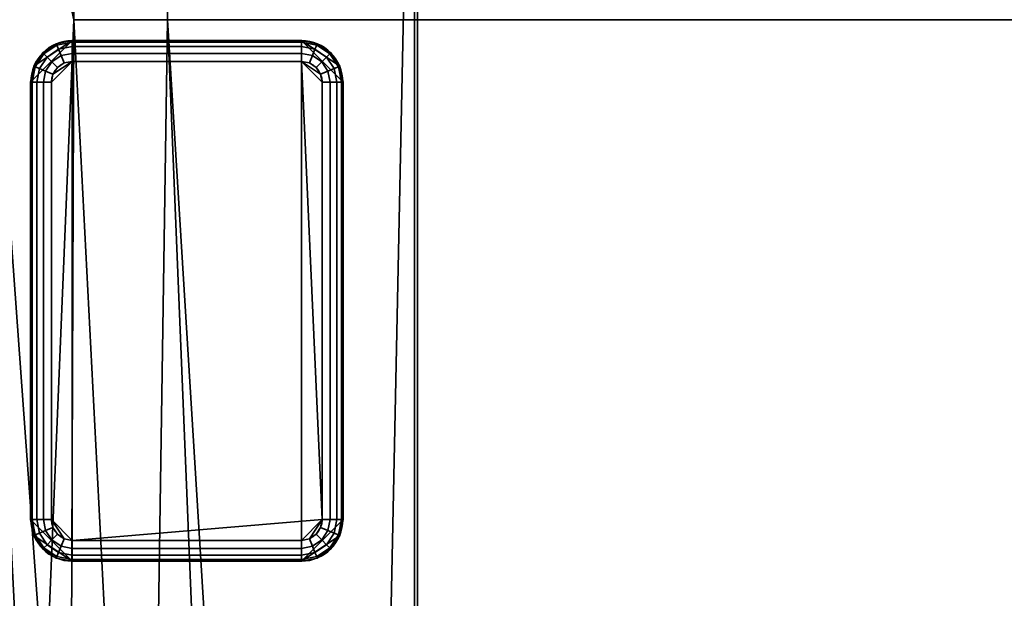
# Model space of a CAD drawing. Header units: millimetres. Extents: x -508 to 6708, y -110 to 248.
# Tile 705 of 1056: x 1134 to 1182, y 175 to 202. Entities that reach past the tile are written whole.
import ezdxf

# ---------------------------------------------------------------- set-up
doc = ezdxf.new("R2010")
doc.units = ezdxf.units.MM
doc.layers.add('151', color=7, linetype='Continuous', true_color=0xffffff)

# ---------------------------------------------------------------- blocks, each defined once
blk = doc.blocks.new('UG_SURFACE_002')
at = {"layer": '151', "color": 252, "linetype": 'Continuous', "lineweight": 35}
for points in [[(2057.5, -5.3, 2215.25), (2057.5, 229.4, 2215.25), (942.5, 229.4, 2215.25), (942.5, -5.3, 2215.25)], [(1092.5, -5.3, 2065.25), (1092.5, 229.4, 2065.25), (1907.5, 229.4, 2065.25), (1907.5, -5.3, 2065.25)]]:
    blk.add_3dface(points, dxfattribs=at)
blk = doc.blocks.new('UG_SURFACE_270')
at = {"layer": '151', "color": 41, "linetype": 'Continuous', "lineweight": 35}
for points in [[(1131.35, 228.15, -4.75), (1139.5, 70, -4.75), (1136.5, 70, -4.75)], [(1131.35, 228.15, -4.75), (1137, 228.15, -4.75), (1137, 202.3, -4.75)], [(1139.5, 70, -4.75), (1131.35, 228.15, -4.75), (1146.5, 18.5, -4.75)], [(1137, 202.3, -4.75), (1146.5, 18.5, -4.75), (1131.35, 228.15, -4.75)], [(1136.5, 70, -4.75), (1136.5, 66.5, -4.75), (1131.35, 66.5, -4.75), (1131.35, 228.15, -4.75)], [(1137, 202.3, 2020.25), (1137, 228.15, 2020.25), (1131.35, 228.15, 2025.9), (1131.35, 66.5, 2025.9)], [(1137, 228.15, 2020.25), (1137, 202.3, 2020.25), (1137, 202.3, -4.75), (1137, 228.15, -4.75)], [(1141.5, 202.3, 2015.75), (1141.5, 228.15, 2015.75), (1141.5, 228.15, -4.75), (1141.5, 202.3, -4.75)], [(1141.5, 202.3, -4.75), (1141.5, 228.15, -4.75), (1153.35, 228.15, -4.75), (1153.35, 10.15, -4.75)], [(1149, 18.5, 2008.25), (1153.35, 228.15, 2003.9), (1141.5, 228.15, 2015.75), (1141.5, 202.3, 2015.75)], [(1149, 18.5, 2008.25), (1149, 10.15, 2008.25), (1153.35, 10.15, 2003.9), (1153.35, 228.15, 2003.9)], [(1153.35, 228.15, 2003.9), (1153.35, 10.15, 2003.9), (1153.35, 10.15, -4.75), (1153.35, 228.15, -4.75)], [(1136.5, 70, 2020.75), (1137, 202.3, 2020.25), (1131.35, 66.5, 2025.9)], [(1141.5, 202.3, 2015.75), (1137, 202.3, 2020.25), (1136.5, 70, 2020.75), (1139.5, 70, 2017.75)], [(1141.5, 202.3, 2015.75), (1141.5, 202.3, -4.75), (1137, 202.3, -4.75), (1137, 202.3, 2020.25)], [(1149, 18.5, -4.75), (1146.5, 18.5, -4.75), (1137, 202.3, -4.75), (1141.5, 202.3, -4.75)], [(1139.5, 70, 2017.75), (1146.5, 18.5, 2010.75), (1149, 18.5, 2008.25), (1141.5, 202.3, 2015.75)], [(1149, 18.5, -4.75), (1141.5, 202.3, -4.75), (1153.35, 10.15, -4.75)]]:
    blk.add_3dface(points, dxfattribs=at)
blk = doc.blocks.new('UG_SURFACE_272')
at = {"layer": '151', "color": 253, "linetype": 'Continuous', "lineweight": 35}
for points in [[(1136.925, 176.3, -4.75), (1136.925, 201.3, -4.75), (1134.925, 199.3, -4.75), (1134.925, 178.3, -4.75)], [(1135.077, 200.065, -4.75), (1134.925, 199.3, -4.75), (1136.925, 201.3, -4.75)], [(1136.925, 201.3, -4.75), (1136.16, 201.148, -4.75), (1135.511, 200.714, -4.75), (1135.077, 200.065, -4.75)], [(1136.16, 201.148, -4.75), (1136.16, 201.148, -6.75), (1135.511, 200.714, -6.75), (1135.511, 200.714, -4.75)], [(1135.511, 200.714, -6.75), (1136.16, 201.148, -6.75), (1136.189, 201.077, -7.133), (1135.565, 200.66, -7.133)], [(1135.565, 200.66, -7.133), (1136.189, 201.077, -7.133), (1136.272, 200.877, -7.457), (1135.718, 200.507, -7.457)], [(1136.925, 201.3, -4.75), (1136.925, 201.3, -6.75), (1136.16, 201.148, -6.75), (1136.16, 201.148, -4.75)], [(1136.16, 201.148, -6.75), (1136.925, 201.3, -6.75), (1136.925, 201.224, -7.133), (1136.189, 201.077, -7.133)], [(1136.189, 201.077, -7.133), (1136.925, 201.224, -7.133), (1136.925, 201.007, -7.457), (1136.272, 200.877, -7.457)], [(1136.272, 200.877, -7.457), (1136.925, 201.007, -7.457), (1136.925, 200.683, -7.674), (1136.396, 200.577, -7.674)], [(1147.925, 201.3, -6.75), (1136.925, 201.3, -6.75), (1136.925, 201.3, -4.75), (1147.925, 201.3, -4.75)], [(1136.925, 176.3, -4.75), (1147.925, 176.3, -4.75), (1147.925, 201.3, -4.75), (1136.925, 201.3, -4.75)], [(1147.925, 201.224, -7.133), (1136.925, 201.224, -7.133), (1136.925, 201.3, -6.75), (1147.925, 201.3, -6.75)], [(1147.925, 201.007, -7.457), (1136.925, 201.007, -7.457), (1136.925, 201.224, -7.133), (1147.925, 201.224, -7.133)], [(1147.925, 200.683, -7.674), (1136.925, 200.683, -7.674), (1136.925, 201.007, -7.457), (1147.925, 201.007, -7.457)], [(1147.925, 201.3, -4.75), (1149.925, 199.3, -4.75), (1149.773, 200.065, -4.75)], [(1149.925, 178.3, -4.75), (1149.925, 199.3, -4.75), (1147.925, 201.3, -4.75), (1147.925, 176.3, -4.75)], [(1149.773, 200.065, -4.75), (1149.339, 200.714, -4.75), (1148.69, 201.148, -4.75), (1147.925, 201.3, -4.75)], [(1148.69, 201.148, -4.75), (1148.69, 201.148, -6.75), (1147.925, 201.3, -6.75), (1147.925, 201.3, -4.75)], [(1147.925, 201.3, -6.75), (1148.69, 201.148, -6.75), (1148.661, 201.077, -7.133), (1147.925, 201.224, -7.133)], [(1147.925, 201.224, -7.133), (1148.661, 201.077, -7.133), (1148.578, 200.877, -7.457), (1147.925, 201.007, -7.457)], [(1147.925, 201.007, -7.457), (1148.578, 200.877, -7.457), (1148.454, 200.577, -7.674), (1147.925, 200.683, -7.674)], [(1148.661, 201.077, -7.133), (1149.285, 200.66, -7.133), (1149.132, 200.507, -7.457), (1148.578, 200.877, -7.457)], [(1148.69, 201.148, -6.75), (1149.339, 200.714, -6.75), (1149.285, 200.66, -7.133), (1148.661, 201.077, -7.133)], [(1149.339, 200.714, -4.75), (1149.339, 200.714, -6.75), (1148.69, 201.148, -6.75), (1148.69, 201.148, -4.75)], [(1135.511, 200.714, -4.75), (1135.511, 200.714, -6.75), (1135.077, 200.065, -6.75), (1135.077, 200.065, -4.75)], [(1135.077, 200.065, -6.75), (1135.511, 200.714, -6.75), (1135.565, 200.66, -7.133), (1135.148, 200.036, -7.133)], [(1135.148, 200.036, -7.133), (1135.565, 200.66, -7.133), (1135.718, 200.507, -7.457), (1135.348, 199.953, -7.457)], [(1135.348, 199.953, -7.457), (1135.718, 200.507, -7.457), (1135.947, 200.278, -7.674), (1135.648, 199.829, -7.674)], [(1135.718, 200.507, -7.457), (1136.272, 200.877, -7.457), (1136.396, 200.577, -7.674), (1135.947, 200.278, -7.674)], [(1135.947, 200.278, -7.674), (1136.396, 200.577, -7.674), (1136.542, 200.224, -7.75), (1136.218, 200.007, -7.75)], [(1136.396, 200.577, -7.674), (1136.925, 200.683, -7.674), (1136.925, 200.3, -7.75), (1136.542, 200.224, -7.75)], [(1147.925, 200.3, -7.75), (1136.925, 200.3, -7.75), (1136.925, 200.683, -7.674), (1147.925, 200.683, -7.674)], [(1147.925, 200.683, -7.674), (1148.454, 200.577, -7.674), (1148.308, 200.224, -7.75), (1147.925, 200.3, -7.75)], [(1148.454, 200.577, -7.674), (1148.903, 200.278, -7.674), (1148.632, 200.007, -7.75), (1148.308, 200.224, -7.75)], [(1148.578, 200.877, -7.457), (1149.132, 200.507, -7.457), (1148.903, 200.278, -7.674), (1148.454, 200.577, -7.674)], [(1149.132, 200.507, -7.457), (1149.502, 199.953, -7.457), (1149.202, 199.829, -7.674), (1148.903, 200.278, -7.674)], [(1149.285, 200.66, -7.133), (1149.702, 200.036, -7.133), (1149.502, 199.953, -7.457), (1149.132, 200.507, -7.457)], [(1149.339, 200.714, -6.75), (1149.773, 200.065, -6.75), (1149.702, 200.036, -7.133), (1149.285, 200.66, -7.133)], [(1149.773, 200.065, -4.75), (1149.773, 200.065, -6.75), (1149.339, 200.714, -6.75), (1149.339, 200.714, -4.75)], [(1135.077, 200.065, -4.75), (1135.077, 200.065, -6.75), (1134.925, 199.3, -6.75), (1134.925, 199.3, -4.75)], [(1134.925, 199.3, -6.75), (1135.077, 200.065, -6.75), (1135.148, 200.036, -7.133), (1135.001, 199.3, -7.133)], [(1135.001, 199.3, -7.133), (1135.148, 200.036, -7.133), (1135.348, 199.953, -7.457), (1135.218, 199.3, -7.457)], [(1135.218, 199.3, -7.457), (1135.348, 199.953, -7.457), (1135.648, 199.829, -7.674), (1135.542, 199.3, -7.674)], [(1135.648, 199.829, -7.674), (1135.947, 200.278, -7.674), (1136.218, 200.007, -7.75), (1136.001, 199.683, -7.75)], [(1136.925, 200.3, -7.75), (1135.925, 199.3, -7.75), (1136.001, 199.683, -7.75)], [(1136.925, 200.3, -7.75), (1136.925, 177.3, -7.75), (1135.925, 178.3, -7.75), (1135.925, 199.3, -7.75)], [(1136.001, 199.683, -7.75), (1136.218, 200.007, -7.75), (1136.542, 200.224, -7.75), (1136.925, 200.3, -7.75)], [(1148.925, 178.3, -7.75), (1136.925, 177.3, -7.75), (1136.925, 200.3, -7.75), (1147.925, 200.3, -7.75)], [(1147.925, 200.3, -7.75), (1148.308, 200.224, -7.75), (1148.632, 200.007, -7.75), (1148.849, 199.683, -7.75)], [(1148.849, 199.683, -7.75), (1148.925, 199.3, -7.75), (1147.925, 200.3, -7.75)], [(1148.925, 199.3, -7.75), (1148.925, 178.3, -7.75), (1147.925, 200.3, -7.75)], [(1148.903, 200.278, -7.674), (1149.202, 199.829, -7.674), (1148.849, 199.683, -7.75), (1148.632, 200.007, -7.75)], [(1149.502, 199.953, -7.457), (1149.632, 199.3, -7.457), (1149.308, 199.3, -7.674), (1149.202, 199.829, -7.674)], [(1149.702, 200.036, -7.133), (1149.849, 199.3, -7.133), (1149.632, 199.3, -7.457), (1149.502, 199.953, -7.457)], [(1149.773, 200.065, -6.75), (1149.925, 199.3, -6.75), (1149.849, 199.3, -7.133), (1149.702, 200.036, -7.133)], [(1149.925, 199.3, -4.75), (1149.925, 199.3, -6.75), (1149.773, 200.065, -6.75), (1149.773, 200.065, -4.75)], [(1135.542, 199.3, -7.674), (1135.648, 199.829, -7.674), (1136.001, 199.683, -7.75), (1135.925, 199.3, -7.75)], [(1149.202, 199.829, -7.674), (1149.308, 199.3, -7.674), (1148.925, 199.3, -7.75), (1148.849, 199.683, -7.75)], [(1134.925, 199.3, -6.75), (1134.925, 178.3, -6.75), (1134.925, 178.3, -4.75), (1134.925, 199.3, -4.75)], [(1135.001, 199.3, -7.133), (1135.001, 178.3, -7.133), (1134.925, 178.3, -6.75), (1134.925, 199.3, -6.75)], [(1135.218, 199.3, -7.457), (1135.218, 178.3, -7.457), (1135.001, 178.3, -7.133), (1135.001, 199.3, -7.133)], [(1135.542, 199.3, -7.674), (1135.542, 178.3, -7.674), (1135.218, 178.3, -7.457), (1135.218, 199.3, -7.457)], [(1135.925, 199.3, -7.75), (1135.925, 178.3, -7.75), (1135.542, 178.3, -7.674), (1135.542, 199.3, -7.674)], [(1148.925, 178.3, -7.75), (1148.925, 199.3, -7.75), (1149.308, 199.3, -7.674), (1149.308, 178.3, -7.674)], [(1149.308, 178.3, -7.674), (1149.308, 199.3, -7.674), (1149.632, 199.3, -7.457), (1149.632, 178.3, -7.457)], [(1149.632, 178.3, -7.457), (1149.632, 199.3, -7.457), (1149.849, 199.3, -7.133), (1149.849, 178.3, -7.133)], [(1149.849, 178.3, -7.133), (1149.849, 199.3, -7.133), (1149.925, 199.3, -6.75), (1149.925, 178.3, -6.75)], [(1149.925, 178.3, -6.75), (1149.925, 199.3, -6.75), (1149.925, 199.3, -4.75), (1149.925, 178.3, -4.75)], [(1134.925, 178.3, -4.75), (1134.925, 178.3, -6.75), (1135.077, 177.535, -6.75), (1135.077, 177.535, -4.75)], [(1135.077, 177.535, -6.75), (1134.925, 178.3, -6.75), (1135.001, 178.3, -7.133), (1135.148, 177.564, -7.133)], [(1136.925, 176.3, -4.75), (1134.925, 178.3, -4.75), (1135.077, 177.535, -4.75)], [(1135.148, 177.564, -7.133), (1135.001, 178.3, -7.133), (1135.218, 178.3, -7.457), (1135.348, 177.647, -7.457)], [(1135.348, 177.647, -7.457), (1135.218, 178.3, -7.457), (1135.542, 178.3, -7.674), (1135.648, 177.771, -7.674)], [(1135.648, 177.771, -7.674), (1135.542, 178.3, -7.674), (1135.925, 178.3, -7.75), (1136.001, 177.917, -7.75)], [(1135.925, 178.3, -7.75), (1136.925, 177.3, -7.75), (1136.542, 177.376, -7.75)], [(1136.542, 177.376, -7.75), (1136.218, 177.593, -7.75), (1136.001, 177.917, -7.75), (1135.925, 178.3, -7.75)], [(1147.925, 177.3, -7.75), (1136.925, 177.3, -7.75), (1148.925, 178.3, -7.75)], [(1149.773, 177.535, -4.75), (1149.925, 178.3, -4.75), (1147.925, 176.3, -4.75)], [(1148.308, 177.376, -7.75), (1147.925, 177.3, -7.75), (1148.925, 178.3, -7.75)], [(1148.925, 178.3, -7.75), (1148.849, 177.917, -7.75), (1148.632, 177.593, -7.75), (1148.308, 177.376, -7.75)], [(1149.308, 178.3, -7.674), (1149.202, 177.771, -7.674), (1148.849, 177.917, -7.75), (1148.925, 178.3, -7.75)], [(1149.632, 178.3, -7.457), (1149.502, 177.647, -7.457), (1149.202, 177.771, -7.674), (1149.308, 178.3, -7.674)], [(1149.849, 178.3, -7.133), (1149.702, 177.564, -7.133), (1149.502, 177.647, -7.457), (1149.632, 178.3, -7.457)], [(1149.925, 178.3, -6.75), (1149.773, 177.535, -6.75), (1149.702, 177.564, -7.133), (1149.849, 178.3, -7.133)], [(1149.773, 177.535, -4.75), (1149.773, 177.535, -6.75), (1149.925, 178.3, -6.75), (1149.925, 178.3, -4.75)], [(1135.718, 177.093, -7.457), (1135.348, 177.647, -7.457), (1135.648, 177.771, -7.674), (1135.947, 177.322, -7.674)], [(1135.947, 177.322, -7.674), (1135.648, 177.771, -7.674), (1136.001, 177.917, -7.75), (1136.218, 177.593, -7.75)], [(1149.202, 177.771, -7.674), (1148.903, 177.322, -7.674), (1148.632, 177.593, -7.75), (1148.849, 177.917, -7.75)], [(1149.502, 177.647, -7.457), (1149.132, 177.093, -7.457), (1148.903, 177.322, -7.674), (1149.202, 177.771, -7.674)], [(1135.511, 176.886, -6.75), (1135.077, 177.535, -6.75), (1135.148, 177.564, -7.133), (1135.565, 176.94, -7.133)], [(1135.077, 177.535, -4.75), (1135.077, 177.535, -6.75), (1135.511, 176.886, -6.75), (1135.511, 176.886, -4.75)], [(1135.077, 177.535, -4.75), (1135.511, 176.886, -4.75), (1136.16, 176.452, -4.75), (1136.925, 176.3, -4.75)], [(1135.565, 176.94, -7.133), (1135.148, 177.564, -7.133), (1135.348, 177.647, -7.457), (1135.718, 177.093, -7.457)], [(1136.272, 176.723, -7.457), (1135.718, 177.093, -7.457), (1135.947, 177.322, -7.674), (1136.396, 177.023, -7.674)], [(1136.396, 177.023, -7.674), (1135.947, 177.322, -7.674), (1136.218, 177.593, -7.75), (1136.542, 177.376, -7.75)], [(1136.925, 176.917, -7.674), (1136.396, 177.023, -7.674), (1136.542, 177.376, -7.75), (1136.925, 177.3, -7.75)], [(1136.925, 177.3, -7.75), (1147.925, 177.3, -7.75), (1147.925, 176.917, -7.674), (1136.925, 176.917, -7.674)], [(1147.925, 176.3, -4.75), (1148.69, 176.452, -4.75), (1149.339, 176.886, -4.75), (1149.773, 177.535, -4.75)], [(1148.454, 177.023, -7.674), (1147.925, 176.917, -7.674), (1147.925, 177.3, -7.75), (1148.308, 177.376, -7.75)], [(1148.903, 177.322, -7.674), (1148.454, 177.023, -7.674), (1148.308, 177.376, -7.75), (1148.632, 177.593, -7.75)], [(1149.132, 177.093, -7.457), (1148.578, 176.723, -7.457), (1148.454, 177.023, -7.674), (1148.903, 177.322, -7.674)], [(1149.702, 177.564, -7.133), (1149.285, 176.94, -7.133), (1149.132, 177.093, -7.457), (1149.502, 177.647, -7.457)], [(1149.773, 177.535, -6.75), (1149.339, 176.886, -6.75), (1149.285, 176.94, -7.133), (1149.702, 177.564, -7.133)], [(1149.339, 176.886, -4.75), (1149.339, 176.886, -6.75), (1149.773, 177.535, -6.75), (1149.773, 177.535, -4.75)], [(1136.16, 176.452, -6.75), (1135.511, 176.886, -6.75), (1135.565, 176.94, -7.133), (1136.189, 176.523, -7.133)], [(1135.511, 176.886, -4.75), (1135.511, 176.886, -6.75), (1136.16, 176.452, -6.75), (1136.16, 176.452, -4.75)], [(1136.189, 176.523, -7.133), (1135.565, 176.94, -7.133), (1135.718, 177.093, -7.457), (1136.272, 176.723, -7.457)], [(1136.925, 176.593, -7.457), (1136.272, 176.723, -7.457), (1136.396, 177.023, -7.674), (1136.925, 176.917, -7.674)], [(1136.925, 176.917, -7.674), (1147.925, 176.917, -7.674), (1147.925, 176.593, -7.457), (1136.925, 176.593, -7.457)], [(1148.578, 176.723, -7.457), (1147.925, 176.593, -7.457), (1147.925, 176.917, -7.674), (1148.454, 177.023, -7.674)], [(1149.285, 176.94, -7.133), (1148.661, 176.523, -7.133), (1148.578, 176.723, -7.457), (1149.132, 177.093, -7.457)], [(1149.339, 176.886, -6.75), (1148.69, 176.452, -6.75), (1148.661, 176.523, -7.133), (1149.285, 176.94, -7.133)], [(1148.69, 176.452, -4.75), (1148.69, 176.452, -6.75), (1149.339, 176.886, -6.75), (1149.339, 176.886, -4.75)], [(1136.925, 176.3, -6.75), (1136.16, 176.452, -6.75), (1136.189, 176.523, -7.133), (1136.925, 176.376, -7.133)], [(1136.16, 176.452, -4.75), (1136.16, 176.452, -6.75), (1136.925, 176.3, -6.75), (1136.925, 176.3, -4.75)], [(1136.925, 176.376, -7.133), (1136.189, 176.523, -7.133), (1136.272, 176.723, -7.457), (1136.925, 176.593, -7.457)], [(1136.925, 176.593, -7.457), (1147.925, 176.593, -7.457), (1147.925, 176.376, -7.133), (1136.925, 176.376, -7.133)], [(1136.925, 176.376, -7.133), (1147.925, 176.376, -7.133), (1147.925, 176.3, -6.75), (1136.925, 176.3, -6.75)], [(1148.661, 176.523, -7.133), (1147.925, 176.376, -7.133), (1147.925, 176.593, -7.457), (1148.578, 176.723, -7.457)], [(1148.69, 176.452, -6.75), (1147.925, 176.3, -6.75), (1147.925, 176.376, -7.133), (1148.661, 176.523, -7.133)], [(1147.925, 176.3, -4.75), (1147.925, 176.3, -6.75), (1148.69, 176.452, -6.75), (1148.69, 176.452, -4.75)], [(1136.925, 176.3, -6.75), (1147.925, 176.3, -6.75), (1147.925, 176.3, -4.75), (1136.925, 176.3, -4.75)]]:
    blk.add_3dface(points, dxfattribs=at)
blk = doc.blocks.new('UG_SURFACE_274')
at = {"layer": '151', "color": 7, "linetype": 'Continuous', "lineweight": 35}
for points in [[(1153.35, 10.15, 2003.9), (1153.35, 228.15, 2003.9), (1153.35, 228.15, -4.75), (1153.35, 10.15, -4.75)], [(1153.5, 228.15, -4.75), (1153.5, 10.15, -4.75), (1153.35, 10.15, -4.75), (1153.35, 228.15, -4.75)], [(1153.35, 228.15, 2003.9), (1153.35, 10.15, 2003.9), (1153.5, 10.15, 2003.75), (1153.5, 228.15, 2003.75)], [(1153.5, 10.15, -4.75), (1153.5, 228.15, -4.75), (1153.5, 228.15, 2003.75), (1153.5, 10.15, 2003.75)]]:
    blk.add_3dface(points, dxfattribs=at)
blk = doc.blocks.new('UG_SURFACE_276')
at = {"layer": '151', "color": 7, "linetype": 'Continuous', "lineweight": 35}
for points in [[(1153.5, 228.15, 2003.75), (1153.5, 10.15, 2003.75), (1153.35, 10.15, 2003.9), (1153.35, 228.15, 2003.9)], [(1846.65, 10.15, 2003.9), (1846.65, 228.15, 2003.9), (1153.35, 228.15, 2003.9), (1153.35, 10.15, 2003.9)], [(1153.5, 10.15, 2003.75), (1153.5, 228.15, 2003.75), (1846.5, 228.15, 2003.75), (1846.5, 10.15, 2003.75)]]:
    blk.add_3dface(points, dxfattribs=at)
blk = doc.blocks.new('UG_SURFACE_277')
at = {"layer": '151', "color": 41, "linetype": 'Continuous', "lineweight": 35}
for points in [[(1131.35, 66.5, 2025.9), (1868.65, 66.5, 2025.9), (1868.65, 228.15, 2025.9), (1131.35, 228.15, 2025.9)], [(1139.5, 70, 2017.75), (1131.35, 228.15, 2025.9), (1146.5, 18.5, 2010.75)], [(1131.35, 228.15, 2025.9), (1137, 228.15, 2020.25), (1137, 202.3, 2020.25)], [(1139.5, 70, 2017.75), (1136.5, 70, 2020.75), (1131.35, 228.15, 2025.9)], [(1137, 202.3, 2020.25), (1146.5, 18.5, 2010.75), (1131.35, 228.15, 2025.9)], [(1136.5, 70, 2020.75), (1136.5, 66.5, 2020.75), (1131.35, 66.5, 2025.9), (1131.35, 228.15, 2025.9)], [(1863, 228.15, 2020.25), (1863, 202.3, 2020.25), (1137, 202.3, 2020.25), (1137, 228.15, 2020.25)], [(1858.5, 202.3, 2015.75), (1858.5, 228.15, 2015.75), (1141.5, 228.15, 2015.75), (1141.5, 202.3, 2015.75)], [(1141.5, 202.3, 2015.75), (1141.5, 228.15, 2015.75), (1153.35, 228.15, 2003.9), (1153.35, 10.15, 2003.9)], [(1846.65, 228.15, 2003.9), (1846.65, 10.15, 2003.9), (1153.35, 10.15, 2003.9), (1153.35, 228.15, 2003.9)], [(1863, 202.3, 2020.25), (1858.5, 202.3, 2015.75), (1141.5, 202.3, 2015.75), (1137, 202.3, 2020.25)], [(1149, 18.5, 2008.25), (1146.5, 18.5, 2010.75), (1137, 202.3, 2020.25), (1141.5, 202.3, 2015.75)], [(1149, 18.5, 2008.25), (1141.5, 202.3, 2015.75), (1153.35, 10.15, 2003.9)]]:
    blk.add_3dface(points, dxfattribs=at)

msp = doc.modelspace()

# ---------------------------------------------------------------- linework, layer by layer
at = {"layer": '151', "color": 253, "linetype": 'Continuous', "lineweight": -3}
for p, q in [((1153.35, 10.15, -4.75), (1153.35, 228.15, -4.75)), ((1153.35, 228.15, 2003.9), (1153.35, 10.15, 2003.9)), ((1153.35, 228.15, 2003.9), (1153.35, 10.15, 2003.9)), ((1153.35, 228.15, -4.75), (1153.35, 10.15, -4.75)), ((1153.35, 10.15, 2003.9), (1153.35, 228.15, 2003.9)), ((1153.35, 10.15, 2003.9), (1153.35, 228.15, 2003.9)), ((1153.5, 10.15, 2003.75), (1153.5, 228.15, 2003.75)), ((1153.5, 10.15, -4.75), (1153.5, 228.15, -4.75)), ((1153.5, 10.15, 2003.75), (1153.5, 228.15, 2003.75)), ((1147.925, 201.3, -6.75), (1136.925, 201.3, -6.75)), ((1147.925, 201.3, -4.75), (1136.925, 201.3, -4.75)), ((1136.925, 201.3, -6.75), (1136.925, 201.3, -4.75)), ((1147.925, 201.3, -6.75), (1147.925, 201.3, -4.75)), ((1136.925, 200.3, -7.75), (1147.925, 200.3, -7.75)), ((1134.925, 199.3, -6.75), (1134.925, 178.3, -6.75)), ((1134.925, 199.3, -4.75), (1134.925, 178.3, -4.75)), ((1134.925, 199.3, -6.75), (1134.925, 199.3, -4.75)), ((1135.925, 178.3, -7.75), (1135.925, 199.3, -7.75)), ((1148.925, 199.3, -7.75), (1148.925, 178.3, -7.75)), ((1149.925, 178.3, -6.75), (1149.925, 199.3, -6.75)), ((1149.925, 178.3, -4.75), (1149.925, 199.3, -4.75)), ((1149.925, 199.3, -6.75), (1149.925, 199.3, -4.75)), ((1134.925, 178.3, -6.75), (1134.925, 178.3, -4.75)), ((1149.925, 178.3, -6.75), (1149.925, 178.3, -4.75)), ((1147.925, 177.3, -7.75), (1136.925, 177.3, -7.75)), ((1136.925, 176.3, -4.75), (1147.925, 176.3, -4.75)), ((1136.925, 176.3, -6.75), (1147.925, 176.3, -6.75)), ((1136.925, 176.3, -6.75), (1136.925, 176.3, -4.75)), ((1147.925, 176.3, -6.75), (1147.925, 176.3, -4.75))]:
    msp.add_line(p, q, dxfattribs=at)
for centre, start, end in [((1136.925, 199.3, -4.75), 90, 180), ((1136.925, 199.3, -6.75), 90, 180), ((1147.925, 199.3, -4.75), 360, 90), ((1147.925, 199.3, -6.75), 360, 90), ((1136.925, 178.3, -6.75), 180, 270), ((1136.925, 178.3, -4.75), 180, 270), ((1147.925, 178.3, -4.75), 270, 360), ((1147.925, 178.3, -6.75), 270, 0)]:
    msp.add_arc(centre, 2, start, end, dxfattribs=at)
at = {"layer": '151', "color": 253, "linetype": 'Continuous', "lineweight": -3, "extrusion": (1, 0, 0)}
for centre, start, end in [((200.3, -6.75, 1136.925), 270, 0), ((200.3, -6.75, 1147.925), 270, 0), ((177.3, -6.75, 1136.925), 180, 270), ((177.3, -6.75, 1147.925), 180, 270)]:
    msp.add_arc(centre, 1, start, end, dxfattribs=at)
at = {"layer": '151', "color": 253, "linetype": 'Continuous', "lineweight": -3, "extrusion": (0, 0, -1)}
for centre, start, end in [((-1136.925, 199.3, 7.75), 360, 90), ((-1147.925, 199.3, 7.75), 90, 180), ((-1136.925, 178.3, 7.75), 270, 0), ((-1147.925, 178.3, 7.75), 180, 270)]:
    msp.add_arc(centre, 1, start, end, dxfattribs=at)
at = {"layer": '151', "color": 253, "linetype": 'Continuous', "lineweight": -3, "extrusion": (0, -1, 2.04085e-16)}
for centre, start, end in [((1135.925, -6.75, -199.3), 180, 270), ((1148.925, -6.75, -199.3), 270, 0), ((1135.925, -6.75, -178.3), 180, 270)]:
    msp.add_arc(centre, 1, start, end, dxfattribs=at)
at = {"layer": '151', "color": 253, "linetype": 'Continuous', "lineweight": -3, "extrusion": (0, -1, 0)}
msp.add_arc((1148.925, -6.75, -178.3), 1, 270, 0, dxfattribs=at)

# ---------------------------------------------------------------- block references
at = {"layer": '151', "color": 253, "linetype": 'Continuous', "lineweight": -3}
for name in ['UG_SURFACE_274', 'UG_SURFACE_276', 'UG_SURFACE_002', 'UG_SURFACE_270', 'UG_SURFACE_277', 'UG_SURFACE_272']:
    msp.add_blockref(name, (0, 0), dxfattribs=at)

doc.saveas('drawing.dxf')
